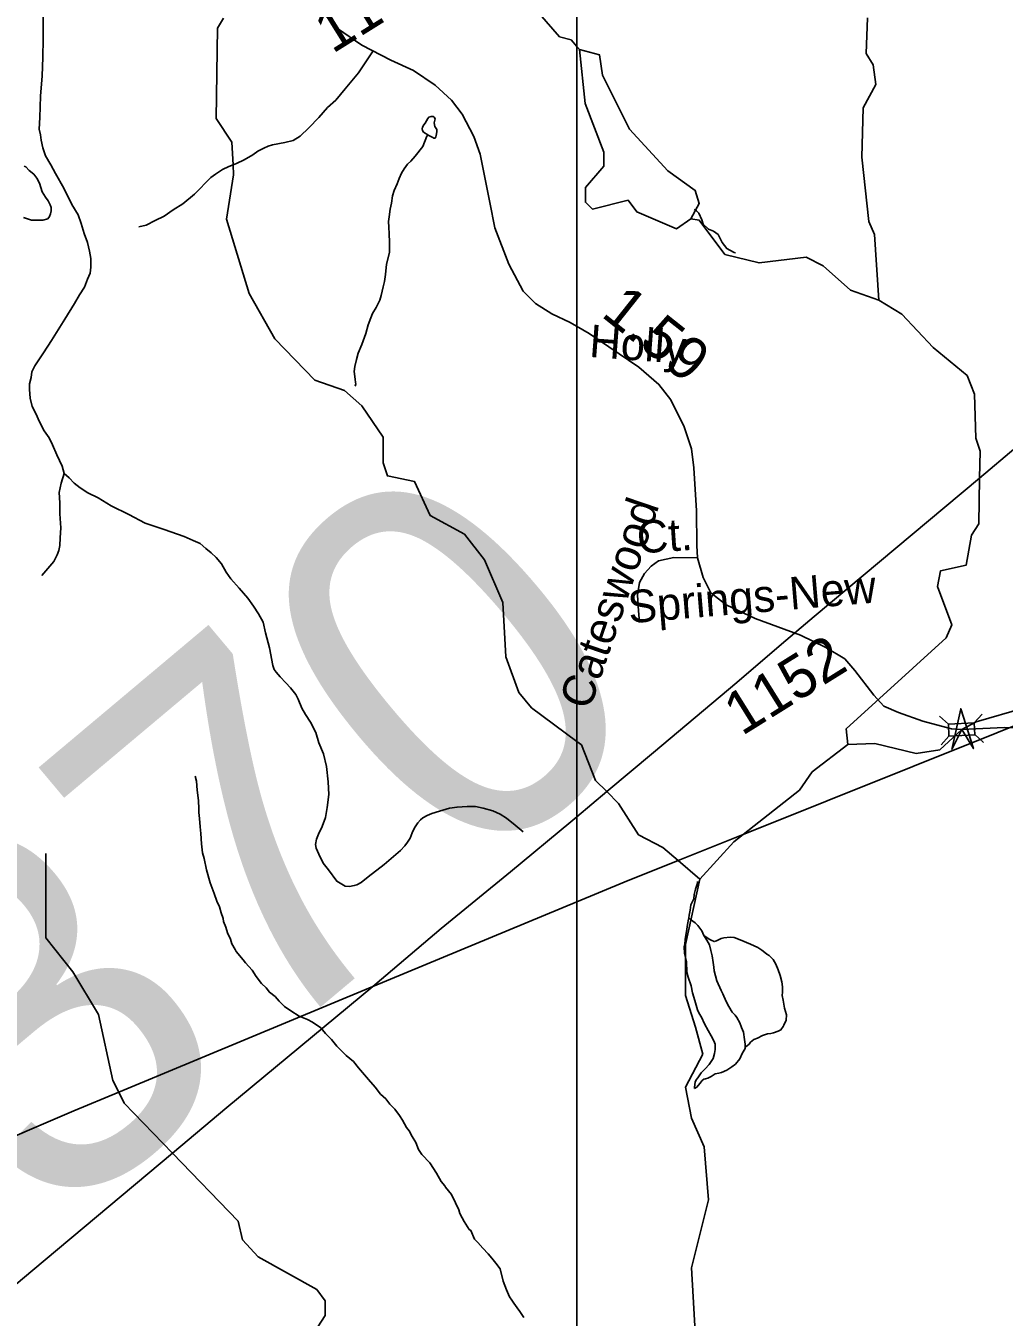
# Model space of a CAD drawing. Extents: x 2001466 to 31450019, y -30647475 to 847247.
# Drawn here: x 2026686 to 2032407, y 690087 to 697636 of the extents above; entities that cross this region are included whole.
import ezdxf

# ---------------------------------------------------------------- set-up
doc = ezdxf.new("R2010")
doc.units = 0
for name, color, linetype in [('Exist Hydrographic Creek Single Shore', 7, 'Continuous'), ('Exist Hydrographic Misc Water Feature', 7, 'Continuous'), ('Exist Hydrographic Pond Under 1500 Sq Ft', 7, 'Continuous'), ('Exist Road Non-System Type 51', 7, 'Continuous'), ('Exist Road Non-System Type 51 Label', 7, 'Continuous'), ('Exist Road Secondary Mileage Hundredths English Label', 7, 'Continuous'), ('Exist Road Secondary Structure Standard Bridge Attributed CELL', 7, 'Continuous'), ('Exist Road Secondary Structure Standard Bridge CELL', 7, 'Continuous'), ('Exist Road Secondary Structure Standard Bridge Number Label', 7, 'Continuous'), ('Exist Road Secondary Type 51 Attributed', 7, 'Continuous'), ('Exist Road Secondary Type 51 Label', 7, 'Continuous'), ('Exist Road Secondary Type 51 Number Label', 7, 'Continuous'), ('Exist Utilities Electrical Transmission Line', 7, 'Continuous'), ('Map Preparation Inset Cut Line', 7, 'Continuous')]:
    doc.layers.add(name, color=color, linetype=linetype)

msp = doc.modelspace()

# ---------------------------------------------------------------- linework, layer by layer
at = {"layer": 'Exist Hydrographic Creek Single Shore'}
for points in [[(2031674.3, 696032), (2031508.4, 696091.1), (2031349.3, 696232.2), (2031249.4, 696283.4), (2030974.4, 696249.6), (2030774.3, 696299.6), (2030624.4, 696499.5), (2030574.4, 696507.1)], [(2032263.3, 694992.5), (2032266.3, 695150.4), (2032242.3, 695226.4), (2032233.3, 695482.5), (2032191.4, 695591.6), (2031991.3, 695756.5), (2031808.4, 695950.5), (2031674.3, 696032)], [(2031493.2, 693433.8), (2031484.2, 693525.8), (2032067.4, 694058.6), (2032101.2, 694133.4), (2032017.3, 694358.2), (2032034.4, 694449.7), (2032184.3, 694482.8), (2032217.3, 694659.3), (2032258.3, 694724), (2032263.3, 694992.5)], [(2031493.2, 693433.8), (2031651.3, 693440.4), (2031893.3, 693383), (2032030.3, 693404), (2032159, 693521.9), (2032243.2, 693566.5), (2032526.3, 693649), (2032659.4, 693725), (2032792.2, 694142.3), (2032842.3, 694233.1), (2033008.4, 694400.4), (2033008.4, 694616.9), (2032925.3, 694884.3)], [(2030880.5, 692908.4), (2031210.3, 693167.2), (2031285.3, 693274), (2031493.2, 693433.8)], [(2030627.3, 692647.6), (2030827.2, 692866.6), (2030880.5, 692908.4)], [(2030662.2, 689684.1), (2030645.1, 689881.3), (2030603.1, 689967.5), (2030578.3, 690374.8), (2030678.1, 690773.1), (2030653.1, 691082), (2030578.3, 691250.8), (2030544.2, 691432), (2030644.3, 691623.5), (2030602.3, 691781.9), (2030544.2, 691966.8), (2030544.2, 692265.4), (2030627.3, 692647.6)]]:
    msp.add_lwpolyline(points, dxfattribs=at)
at = {"layer": 'Exist Hydrographic Misc Water Feature'}
for p, q in [((2029924.4, 697498.1), (2029908.9, 697515.7)), ((2030627.3, 692647.6), (2030500.1, 692756)), ((2027928.2, 690648.5), (2027543.9, 691045.7))]:
    msp.add_line(p, q, dxfattribs=at)
for points in [[(2029908.9, 697515.7), (2029874.3, 697554.9), (2029807.5, 697572.7), (2029690.4, 697706.3), (2029657.4, 697815.3), (2029565.3, 697954.9), (2029198.5, 698346.2), (2029140.5, 698504.9), (2028898.5, 698897.1), (2028731.4, 699320.4), (2028723.6, 699747.1), (2028739.6, 699881.3), (2028964.5, 700480.4), (2028980.5, 700588.4), (2029105.6, 700930.4)], [(2027897.6, 696823.8), (2027891.5, 696955.5), (2027799.4, 697095.2), (2027807.4, 697623.2), (2027841.5, 697681.6)], [(2031674.3, 696032), (2031649.3, 696416.3), (2031616.5, 696492.5), (2031574.4, 696867.4), (2031582.4, 697156), (2031657.5, 697292.2), (2031640.5, 697407.4), (2031599.4, 697473.8), (2031607.4, 697683.7)], [(2029037.3, 696998.5), (2029011.3, 697014.5), (2029005.3, 697024.5), (2029003.3, 697034.5), (2029005.3, 697044.5), (2029013.3, 697056.6), (2029021.3, 697066.6), (2029037.3, 697094.5), (2029043.3, 697102.5), (2029055.4, 697106.5), (2029067.3, 697106.5), (2029073.2, 697102.5), (2029079.4, 697092.6), (2029073.2, 697068.6), (2029077.3, 697046.6), (2029089.2, 697030.6), (2029089.2, 697016.6), (2029085.3, 696994.6), (2029083.3, 696986.6), (2029079.4, 696978.6), (2029071.4, 696978.6), (2029065.2, 696982.5), (2029043.3, 696994.5), (2029037.3, 696998.5)], [(2029037.3, 696998.5), (2029031.4, 696990.5), (2029007.4, 696930.6), (2028963.5, 696874.5), (2028937.5, 696844.5), (2028917.4, 696826.5), (2028899.3, 696800.5), (2028883.5, 696774.5), (2028869.6, 696744.5), (2028857.5, 696712.5), (2028839.4, 696672.5), (2028829.6, 696642.5), (2028823.7, 696598.5), (2028815.7, 696564.5), (2028811.6, 696518.5), (2028807.7, 696492.5), (2028809.7, 696458.5), (2028811.6, 696420.5), (2028811.8, 696370.5), (2028811.8, 696310.5), (2028795.8, 696242.6), (2028789.8, 696182.5), (2028783.9, 696140.5), (2028780, 696126.6), (2028775.9, 696110.6), (2028763.8, 696060.5), (2028755.8, 696032.5), (2028734, 695988.6), (2028714, 695954.5), (2028703.9, 695928.5), (2028687.9, 695888.5), (2028674, 695836.5), (2028650.2, 695772.5), (2028630.1, 695722.5), (2028620, 695684.5), (2028610.2, 695644.5), (2028606.1, 695614.5), (2028612.2, 695570.6), (2028614.3, 695550.5), (2028616.1, 695542.5), (2028612.2, 695530.5)], [(2026675.7, 696815.1), (2026685.8, 696811.1), (2026705.9, 696791.1), (2026731.7, 696769.1), (2026749.8, 696745.2), (2026765.8, 696717.2), (2026782, 696665.2), (2026801.8, 696635.2), (2026816, 696613.2), (2026827.9, 696589.3), (2026833.8, 696573.3), (2026833.8, 696555.3), (2026829.9, 696537.3), (2026824, 696521.2), (2026813.9, 696507.2), (2026785.8, 696499.2), (2026750, 696499.2), (2026718, 696499.2), (2026690.1, 696509.2), (2026671.8, 696515.1)], [(2029908.9, 693452.2), (2029643.3, 693648.6), (2029568.4, 693738.7), (2029493.4, 693947), (2029476.3, 694265.5), (2029367.3, 694513.9), (2029251.4, 694663.9), (2029051.3, 694772.9), (2028959.4, 694971.6), (2028800.3, 695004.4), (2028775.3, 695080.4), (2028775.3, 695231.3), (2028650.4, 695414.4), (2028550.3, 695505), (2028375.4, 695564.3), (2028142.5, 695805.3), (2027992.4, 696070.8), (2027858.5, 696506.7), (2027900.3, 696765), (2027897.6, 696823.8)], [(2030593.5, 696561.6), (2030607.4, 696553.6), (2030621.3, 696541.6), (2030639.4, 696501.6), (2030647.4, 696475.7), (2030677.3, 696447.6), (2030707.5, 696435.7), (2030735.4, 696415.7), (2030749.3, 696389.7), (2030757.3, 696369.7), (2030785.4, 696333.8), (2030803.4, 696323.8), (2030827.4, 696311.8), (2030835.4, 696309.8)], [(2030083.5, 693159), (2030018.3, 693224.3), (2029935.2, 693432.7), (2029908.9, 693452.2)], [(2027675.8, 693250.3), (2027683.8, 693220.2), (2027687.9, 693168.3), (2027695.9, 693108.3), (2027697.7, 693058.3), (2027697.7, 693036.3), (2027701.8, 693002.3), (2027705.9, 692954.3), (2027710, 692914.3), (2027713.9, 692854.3), (2027719.9, 692802.3), (2027727.9, 692768.3), (2027742, 692702.4), (2027763.9, 692626.4), (2027787.9, 692564.4), (2027802.1, 692518.5), (2027818.1, 692486.5), (2027828.1, 692450.4), (2027840.2, 692418.4), (2027842.1, 692400.5), (2027856.2, 692366.5), (2027866.1, 692334.5), (2027882.3, 692296.5), (2027890.3, 692268.5), (2027910.4, 692236.6), (2027916.3, 692224.6), (2027956.3, 692176.6), (2027970.2, 692158.6), (2028010.2, 692114.7), (2028032.4, 692078.6), (2028064.3, 692036.6), (2028090.4, 692012.7), (2028110.5, 691986.7), (2028144.3, 691960.8), (2028166.5, 691934.7), (2028198.5, 691902.8), (2028236.4, 691876.8), (2028284.4, 691846.9), (2028332.4, 691826.8), (2028362.5, 691810.9), (2028410.5, 691778.9), (2028438.6, 691744.9), (2028472.6, 691711), (2028504.6, 691671), (2028558.5, 691617), (2028602.4, 691581.1), (2028630.7, 691545.1), (2028654.7, 691517.1), (2028690.6, 691477.1), (2028728.7, 691431.2), (2028760.7, 691391.2), (2028790.6, 691363.2), (2028814.6, 691331.3), (2028844.6, 691303.3), (2028870.6, 691265.3), (2028888.7, 691239.3), (2028912.6, 691195.4), (2028928.6, 691175.4), (2028944.6, 691143.3), (2028966.8, 691107.4), (2028982.8, 691067.4), (2029002.7, 691037.4), (2029048.8, 690989.4), (2029086.9, 690929.5), (2029114.8, 690879.5), (2029136.8, 690855.5), (2029140.9, 690847.5), (2029174.9, 690803.6), (2029198.9, 690755.5), (2029219, 690713.6), (2029224.9, 690693.6), (2029237, 690667.6), (2029248.9, 690645.6), (2029278.9, 690599.7), (2029288.9, 690593.7), (2029309, 690543.6), (2029329.1, 690523.7), (2029359, 690489.7), (2029389, 690457.7), (2029411.1, 690431.8), (2029435.1, 690401.8), (2029459.1, 690369.8), (2029477.2, 690297.8), (2029497.3, 690245.9), (2029515.3, 690205.9), (2029527.2, 690185.8), (2029539.3, 690167.8), (2029559.2, 690141.9), (2029575.2, 690119.9), (2029599.2, 690085.9)], [(2030500.1, 692756), (2030410.4, 692832.4), (2030268.2, 692907.5), (2030152.2, 693090.3), (2030083.5, 693159)], [(2027228.9, 691403), (2027195.3, 691470.6), (2027111.3, 691856.2), (2026961.4, 692105.3), (2026802.3, 692305.4), (2026802.3, 692797.6)], [(2030613.6, 692634.2), (2030613.6, 692624.2), (2030601.7, 692588.2), (2030593.7, 692558.2), (2030591.6, 692532.2), (2030575.6, 692498.2), (2030571.7, 692466.2), (2030565.8, 692436.2), (2030563.7, 692422.2)], [(2030563.7, 692422.2), (2030561.7, 692414.2), (2030555.7, 692382.2), (2030549.8, 692342.2), (2030541.8, 692296.2), (2030539.9, 692266.2), (2030535.8, 692252.2), (2030537.9, 692212.2), (2030549.8, 692166.2), (2030552, 692104.2), (2030560, 692074.3), (2030576, 692024.3), (2030584, 691982.2), (2030598, 691938.3), (2030614.2, 691884.3), (2030624, 691862.3), (2030638.2, 691840.3), (2030654.2, 691802.3), (2030676.1, 691762.3), (2030694.1, 691732.4), (2030710.1, 691702.4), (2030718.1, 691682.4), (2030718.1, 691652.4), (2030714.2, 691628.4), (2030706.2, 691598.4), (2030682.2, 691564.4), (2030658.3, 691538.4), (2030636.3, 691514.4), (2030616.2, 691486.4), (2030606.2, 691474.3), (2030600.2, 691460.4), (2030596.3, 691432.4), (2030596.3, 691424.4)], [(2030563.7, 692422.2), (2030573.8, 692412.2), (2030599.8, 692392.2), (2030615.8, 692376.3), (2030639.8, 692346.3), (2030651.7, 692318.3)], [(2030651.7, 692318.3), (2030667.7, 692290.3), (2030683.9, 692264.2), (2030691.9, 692230.3), (2030699.9, 692198.3), (2030705.8, 692160.3), (2030709.9, 692132.3), (2030711.8, 692112.3), (2030719.8, 692082.3), (2030727.8, 692052.4), (2030752, 691996.4), (2030762, 691976.4), (2030781.9, 691932.4), (2030797.9, 691902.4), (2030815.9, 691870.4), (2030834, 691852.4), (2030844, 691838.4), (2030862.1, 691808.5), (2030872.1, 691780.5), (2030882.2, 691752.5), (2030888.1, 691710.5), (2030892, 691682.5), (2030892, 691672.5), (2030892, 691668.5)], [(2030651.7, 692318.3), (2030661.7, 692310.3), (2030681.8, 692296.3), (2030693.7, 692290.3), (2030711.8, 692282.3), (2030725.7, 692286.3), (2030751.8, 692300.3), (2030767.8, 692304.3), (2030805.7, 692308.4), (2030827.8, 692306.4), (2030863.7, 692292.4), (2030923.8, 692268.4), (2030965.8, 692248.5), (2030989.8, 692232.5), (2031007.7, 692218.5), (2031019.8, 692208.5), (2031033.7, 692200.5), (2031055.6, 692178.5), (2031071.8, 692150.5), (2031085.8, 692116.6), (2031097.9, 692084.6), (2031107.9, 692046.6), (2031111.8, 692018.6), (2031111.8, 691986.6), (2031109.8, 691966.6), (2031114.1, 691940.6), (2031122.1, 691892.6), (2031134, 691854.6), (2031131.9, 691822.7), (2031118, 691794.6), (2031114.1, 691786.6), (2031102, 691766.6), (2031086.2, 691758.6), (2031058.1, 691748.6), (2031042.1, 691744.6), (2031024.1, 691742.6), (2030994.1, 691732.6), (2030964.2, 691718.6), (2030944.1, 691710.5), (2030924.2, 691694.5), (2030916, 691682.5), (2030906.2, 691674.5), (2030898.2, 691668.5), (2030892, 691668.5)], [(2030892, 691668.5), (2030892, 691658.5), (2030876, 691628.5), (2030862.1, 691596.5), (2030836.2, 691566.5), (2030814.3, 691550.5), (2030786.2, 691530.5), (2030754.2, 691516.5), (2030738.2, 691512.5), (2030718.1, 691508.5), (2030694.1, 691494.4), (2030674.3, 691484.4), (2030660.3, 691480.4), (2030650.3, 691478.4), (2030640.4, 691470.4), (2030628.3, 691452.4), (2030610.3, 691432.4), (2030596.3, 691424.4)], [(2027543.9, 691045.7), (2027261.2, 691338), (2027228.9, 691403)], [(2028879.2, 688706.5), (2028854.2, 688789), (2028671.1, 688858.4), (2028571.2, 689063.8), (2028554.2, 689497.3), (2028387.1, 689622.1), (2028337.3, 689780.6), (2028329.3, 689931.7), (2028437.1, 690096.8), (2028437.1, 690182.1), (2028387.3, 690248.8), (2028045.3, 690439.4), (2027953.2, 690539.8), (2027928.2, 690648.5)]]:
    msp.add_lwpolyline(points, dxfattribs=at)
at = {"layer": 'Exist Hydrographic Pond Under 1500 Sq Ft'}
for points in [[(2029999.4, 696564.7), (2029958.4, 696605), (2029958.4, 696690.3), (2030066.5, 696816), (2030066.5, 696898.1), (2029957.4, 697182.4), (2029924.4, 697498.1)], [(2030574.4, 696507.1), (2030624.4, 696598), (2030599.4, 696673.9), (2030441.3, 696788.7), (2030216.4, 697032.8), (2030057.5, 697347.7), (2030041.5, 697466.2), (2029924.4, 697498.1)], [(2030574.4, 696507.1), (2030491.3, 696449.8), (2030258.4, 696549.6), (2030208.4, 696616.3), (2029999.4, 696564.7)]]:
    msp.add_lwpolyline(points, dxfattribs=at)
at = {"layer": 'Exist Road Non-System Type 51'}
for points in [[(2026786.9, 697708.5), (2026786.9, 697560.7), (2026785, 697450.5), (2026781.1, 697344.6), (2026771, 697224.6), (2026767.1, 697100.7), (2026763.1, 697032.6), (2026771.2, 696998.6), (2026775.1, 696966.7), (2026785.2, 696922.7), (2026801.1, 696876.6), (2026831.2, 696822.5), (2026859.2, 696772.6), (2026907.2, 696686.6), (2026955.3, 696590.6), (2026991.3, 696530.7), (2027009.2, 696480.7), (2027027.3, 696422.7), (2027047.4, 696368.7), (2027057.3, 696318.7), (2027065.3, 696276.7), (2027065.4, 696224.7), (2027061.3, 696190.8), (2027047.4, 696154.7), (2027029.4, 696108.7), (2026999.5, 696062.7), (2026969.5, 696012.7), (2026913.4, 695920.6), (2026835.5, 695796.6), (2026789.6, 695724.7), (2026765.7, 695688.6), (2026737.6, 695648.6), (2026721.7, 695612.7), (2026717.6, 695580.6), (2026707.7, 695542.6), (2026707.6, 695510.6), (2026711.8, 695458.7), (2026723.8, 695410.6), (2026743.8, 695370.6), (2026765.7, 695320.6), (2026793.7, 695268.6), (2026821.8, 695226.6), (2026841.8, 695186.6), (2026867.8, 695128.7), (2026897.7, 695062.7), (2026909.8, 695018.6)], [(2027897.6, 696823.8), (2027918.2, 696831.9), (2027962.9, 696853.4), (2028013.5, 696882.7), (2028043.3, 696903.5), (2028078.3, 696921.8), (2028103.7, 696932.7), (2028128.7, 696941), (2028200.1, 696954), (2028250.2, 696965.9), (2028290.1, 696991.9), (2028340.1, 697040.1), (2028399.5, 697099.7), (2028450.1, 697158.1), (2028498.7, 697201.1), (2028553.9, 697267.3), (2028631.1, 697361.2), (2028716.4, 697489.2)], [(2027346.4, 696461.5), (2027390.4, 696471.6), (2027442.4, 696497.5), (2027494.3, 696523.7), (2027548.4, 696559.6), (2027604.4, 696595.6), (2027672.3, 696651.7), (2027768.3, 696749.7), (2027794.4, 696769.8), (2027836.3, 696795.7), (2027872.3, 696813.8), (2027897.6, 696823.8)], [(2026909.8, 695018.6), (2026891.9, 694962.8), (2026881.7, 694908.8), (2026883.9, 694846.7), (2026884, 694782.7), (2026889.9, 694700.6), (2026885.9, 694642.7), (2026884, 694598.7), (2026878, 694568.6), (2026869.9, 694542.6), (2026849.9, 694504.6), (2026780, 694422.6)], [(2026909.8, 695018.6), (2026939.9, 694992.8), (2026967.9, 694962.6), (2027003.9, 694934.7), (2027047.9, 694906.8), (2027107.9, 694876.8), (2027185.8, 694830.8), (2027287.9, 694778.9), (2027383.9, 694728.9), (2027493.9, 694690.9), (2027611.9, 694651.1), (2027663.9, 694627), (2027705.9, 694609), (2027737.9, 694581.1), (2027769.8, 694555.1), (2027799.8, 694527.1), (2027829.9, 694491), (2027857.9, 694443.1), (2027883.9, 694403.1), (2027934, 694349.1), (2027984, 694291.1), (2028018, 694243.2), (2028046, 694199.2), (2028073.9, 694149.2), (2028088.1, 694087.1), (2028110.1, 693999.3), (2028130.2, 693896.3), (2028138.9, 693873.7), (2028150, 693857.3), (2028174, 693831.2), (2028206.1, 693795.3), (2028234.1, 693765.4), (2028264.9, 693726.1), (2028278.2, 693699.2), (2028300.1, 693647.4), (2028322.1, 693609.3), (2028350.2, 693565.4), (2028382.2, 693505.3), (2028400.2, 693445.3), (2028426.2, 693379.4), (2028444.1, 693305.4), (2028454.3, 693217.4), (2028458.2, 693143.3), (2028448.3, 693067.3), (2028438.3, 693007.3), (2028418.4, 692955.3), (2028398.3, 692911.3), (2028385.9, 692881.2), (2028380.4, 692849.3), (2028384.4, 692829.4), (2028398.5, 692793.3), (2028424.4, 692741.4), (2028456.4, 692701.3), (2028504.5, 692635.4), (2028552.5, 692607.4), (2028578.5, 692605.5), (2028606.5, 692609.5), (2028622.4, 692613.6), (2028646.5, 692627.5), (2028688.4, 692661.4), (2028780.5, 692733.5), (2028876.4, 692815.6), (2028902.3, 692841.7), (2028918.4, 692863.6), (2028934.2, 692887.6), (2028944.3, 692917.6), (2028958.3, 692947.5), (2028978.3, 692977.7), (2028994.2, 692993.6), (2029008.5, 693006.5), (2029032.4, 693019.6), (2029060.2, 693031.7), (2029104.3, 693045.8), (2029164.2, 693061.8), (2029207.8, 693069.1), (2029266.2, 693071.7), (2029316.2, 693071.9), (2029360.2, 693061.8), (2029416.2, 693047.8), (2029460.1, 693027.9), (2029496.3, 693003.8), (2029548.2, 692963.9), (2029594.2, 692924)], [(2030613.6, 694525.6), (2030476.4, 694528.3), (2030385.3, 694508.6), (2030342.4, 694476.5), (2030303.1, 694433.5), (2030274.6, 694381.7), (2030263.8, 694308.4), (2030269.2, 694215.4), (2030274.6, 694147.5)]]:
    msp.add_lwpolyline(points, dxfattribs=at)
at = {"layer": 'Exist Road Secondary Structure Standard Bridge Attributed CELL'}
msp.add_lwpolyline([(2032101.2, 693405.6), (2032153.5, 693643.7), (2032227.3, 693411.3), (2032159, 693521.9)], close=True, dxfattribs=at)
at = {"layer": 'Exist Road Secondary Structure Standard Bridge CELL'}
for p, q in [((2032029.6, 693600.1), (2032080.9, 693554)), ((2032231.8, 693561.5), (2032278, 693612.8)), ((2032038.4, 693432.2), (2032084.6, 693483.5)), ((2032235.4, 693492.6), (2032286.7, 693446.5))]:
    msp.add_line(p, q, dxfattribs=at)
msp.add_lwpolyline([(2032080.9, 693554), (2032231.8, 693561.9), (2032235.5, 693491.4), (2032084.6, 693483.5)], close=True, dxfattribs=at)
at = {"layer": 'Exist Road Secondary Type 51 Attributed'}
for points in [[(2030613.6, 694525.6), (2030609.9, 694598.4), (2030607.3, 694801.3), (2030592.5, 695051.6), (2030578.8, 695162.5), (2030536.5, 695292.5), (2030457.9, 695448.8), (2030388.2, 695539.7), (2030271, 695640), (2029980.2, 695836.5), (2029869.4, 695902), (2029761.7, 695952.7), (2029665.6, 696012.9), (2029594.4, 696085.8), (2029511, 696242.1), (2029429.2, 696455.5), (2029399.6, 696603.4), (2029370.1, 696749.2), (2029342.6, 696885.5), (2029306.7, 696989), (2029237.6, 697118.9), (2029174.3, 697202.4), (2029080.3, 697290), (2028953.1, 697375.6), (2028820.1, 697434.8), (2028651.2, 697523.5), (2028507.6, 697620.7), (2028391.5, 697743.2)], [(2032159, 693521.9), (2032099.6, 693526.9), (2031931.3, 693570.5), (2031788.8, 693622), (2031703.6, 693659.6), (2031644.4, 693723.8), (2031533.6, 693867.5), (2031476, 693935.1), (2031364.1, 694002.7), (2031216.4, 694074.5), (2030950.3, 694171.7), (2030781.4, 694252), (2030692.8, 694321.7), (2030646.3, 694410.4), (2030613.6, 694525.6)], [(2032848.5, 693515.5), (2032706.4, 693524.1), (2032408.5, 693534.8), (2032282.8, 693527.9), (2032159, 693521.9)]]:
    msp.add_lwpolyline(points, dxfattribs=at)
at = {"layer": 'Exist Utilities Electrical Transmission Line'}
for p, q in [((2032263.3, 694992.5), (2032475, 695170.5)), ((2030880.5, 692908.4), (2032364.5, 693503.1)), ((2030083.5, 693159), (2029908.9, 693012.5)), ((2030500.1, 692756), (2030880.5, 692908.4)), ((2028715.5, 692019.9), (2029908.9, 692515.2)), ((2027228.9, 691403), (2028715.5, 692019.9))]:
    msp.add_line(p, q, dxfattribs=at)
for points in [[(2032364.5, 693503.1), (2034681.8, 694431.6), (2038664.9, 696078), (2040380.3, 696785.9)], [(2031106, 694020.5), (2031296.4, 694182.3), (2032060.9, 694822.2), (2032263.3, 694992.5)], [(2031106, 694020.5), (2030843.3, 693797.3), (2030356.3, 693388), (2030083.5, 693159)], [(2029908.9, 693012.5), (2029873.4, 692982.8), (2029520, 692689.9), (2029114.8, 692359), (2028727.7, 692030), (2028715.5, 692019.9)], [(2029908.9, 692515.2), (2030185.8, 692630.1), (2030500.1, 692756)], [(2028715.5, 692019.9), (2027861.4, 691312), (2027543.9, 691045.7)], [(2022976, 690096.3), (2024628.5, 690291.7), (2026965.9, 691293.9), (2027228.9, 691403)], [(2027543.9, 691045.7), (2026727.7, 690361.2), (2025849.4, 689627), (2024520.1, 688517.8), (2024110.6, 688171.9)]]:
    msp.add_lwpolyline(points, dxfattribs=at)
at = {"layer": 'Map Preparation Inset Cut Line'}
for p, q in [((2029908.9, 697515.7), (2029908.9, 701890.9)), ((2029908.9, 695798.2), (2029908.9, 697515.7)), ((2029908.9, 693452.2), (2029908.9, 695798.2)), ((2029908.9, 693012.5), (2029908.9, 693452.2)), ((2029908.9, 692515.2), (2029908.9, 693012.5)), ((2029908.9, 688323.2), (2029908.9, 692515.2))]:
    msp.add_line(p, q, dxfattribs=at)

# ---------------------------------------------------------------- texts
at = {"layer": 'Exist Road Non-System Type 51 Label'}
for s, rotation, p in [('Cateswood', 71.22546, (2029982.7, 693629.9)), ('Ct.', 3.79748, (2030265.6, 694551.3))]:
    msp.add_text(s, height=190, rotation=rotation, dxfattribs=at).set_placement(p)
at = {"layer": 'Exist Road Secondary Mileage Hundredths English Label'}
msp.add_text('1.59', height=250, rotation=321.58844, dxfattribs=at).set_placement((2030043.5, 695942.3))
at = {"layer": 'Exist Road Secondary Structure Standard Bridge Number Label'}
msp.add_text('370', height=2132.54, rotation=40, dxfattribs=at).set_placement((2026804.7, 690553.4))
at = {"layer": 'Exist Road Secondary Type 51 Label'}
for s, rotation, p in [('Holly', 355.7482, (2029977.1, 695701)), ('Springs-New', 4.7859, (2030215.1, 694143.6))]:
    msp.add_text(s, height=190, rotation=rotation, dxfattribs=at).set_placement(p)
at = {"layer": 'Exist Road Secondary Type 51 Number Label'}
for p in [(2028478.7, 697470.1), (2030873.6, 693482.1)]:
    msp.add_text('1152', height=250, rotation=31.91803, dxfattribs=at).set_placement(p)

doc.saveas('drawing.dxf')
